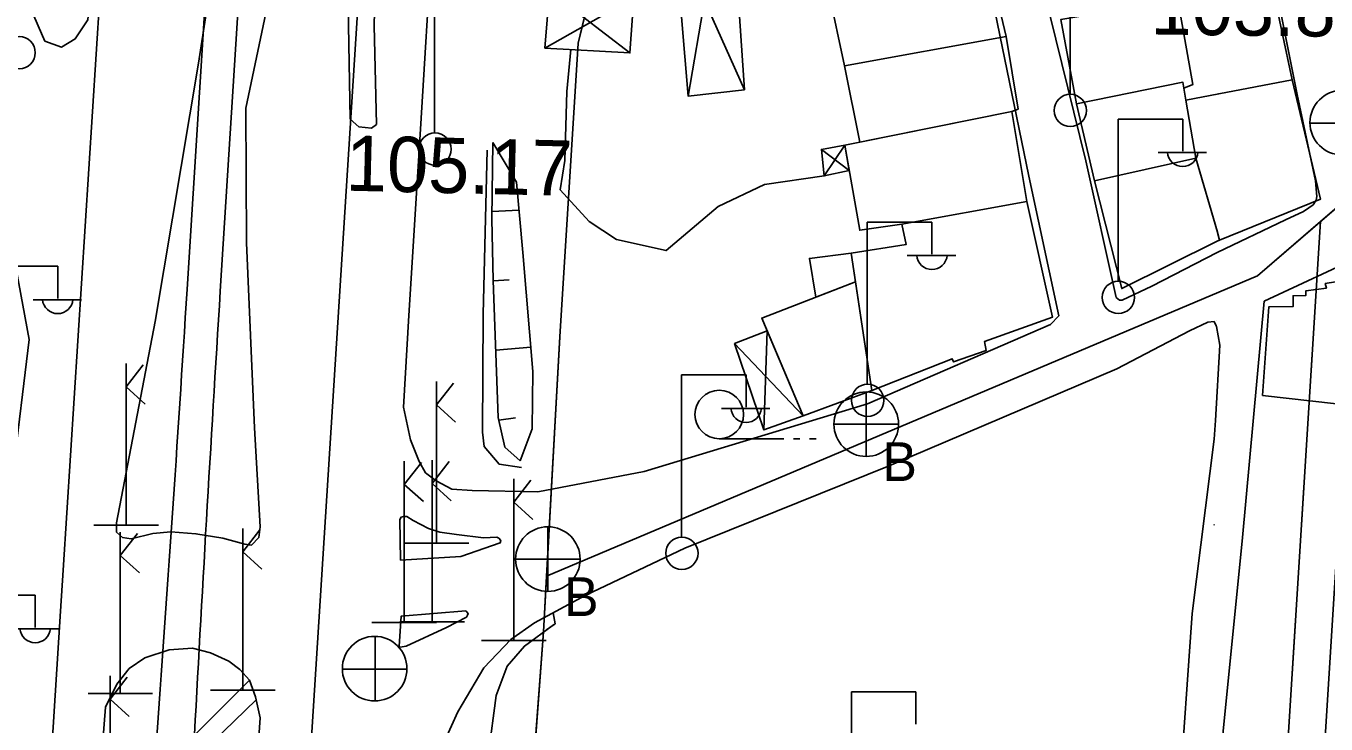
# Model space of a CAD drawing. Extents: x 417997 to 421451, y 4451742 to 4455216.
# Drawn here: x 420096.3 to 420237.2, y 4453540.1 to 4453615.7 of the extents above; entities that cross this region are included whole.
import ezdxf

# ---------------------------------------------------------------- set-up
doc = ezdxf.new("R2010")
doc.units = 0
for name, color, linetype in [('ADA', 7, 'Continuous'), ('ADAKENARI', 7, 'Continuous'), ('B_Imalat', 7, 'Continuous'), ('B_Ins_Halinde', 7, 'Continuous'), ('B_Kapi', 7, 'Continuous'), ('B_Mesken', 7, 'Continuous'), ('B_Sundurma', 7, 'Continuous'), ('KALDIRIM', 7, 'Continuous'), ('PL_TİCT', 7, 'Continuous'), ('PL_TURZM', 7, 'Continuous'), ('RAYLI_TOPLU_TAŞIMA_HATTI', 7, 'Continuous'), ('S_Elektrik_Diregi', 7, 'Continuous'), ('S_Kara_Demy_Trafik_Sinyal', 7, 'Continuous'), ('S_Rogar_Kapagi', 7, 'Continuous'), ('S_Rogar_Kapagi_Buski', 7, 'Continuous'), ('S_Tek_Agac', 7, 'Continuous'), ('Sev_Sevalti', 7, 'Continuous'), ('Sev_Sevustu', 7, 'Continuous'), ('Sev_Tarama', 7, 'Continuous'), ('Sinir_Cit_bir_taraf', 7, 'Continuous'), ('TR_TİC_TURIZM_K', 7, 'Continuous'), ('TR_TİCT', 7, 'Continuous'), ('Y_Kot_Noktasi', 7, 'Continuous'), ('Y_Yol_Kotu', 7, 'Continuous'), ('Yol_Kaldirim_kenari_bordurtasi', 7, 'Continuous'), ('Yol_Sose', 7, 'Continuous')]:
    doc.layers.add(name, color=color, linetype=linetype)

msp = doc.modelspace()

# ---------------------------------------------------------------- linework, layer by layer
at = {"layer": 'ADA'}
msp.add_line((420152.72, 4453556.08), (420229.75, 4453588.65), dxfattribs=at)
msp.add_line((420152.72, 4453556.08), (420229.75, 4453588.65), dxfattribs=at)
at = {"layer": 'ADAKENARI'}
for p, q in [((420156.15, 4453613.84), (420157.53, 4453619.58)), ((420156.15, 4453613.84), (420157.53, 4453619.58)), ((420154.15, 4453582.04), (420156.15, 4453613.84)), ((420154.15, 4453582.04), (420156.15, 4453613.84)), ((420229.75, 4453588.65), (420249.28, 4453605.42)), ((420229.75, 4453588.65), (420249.28, 4453605.42)), ((420226.37, 4453431.32), (420236.57, 4453594.51)), ((420226.37, 4453431.32), (420236.57, 4453594.51)), ((420152.72, 4453556.08), (420229.75, 4453588.65)), ((420152.72, 4453556.08), (420229.75, 4453588.65)), ((420154.15, 4453582.04), (420152.39, 4453550.07)), ((420154.15, 4453582.04), (420152.39, 4453550.07)), ((420143.3, 4453429.09), (420152.39, 4453550.07)), ((420143.3, 4453429.09), (420152.39, 4453550.07))]:
    msp.add_line(p, q, dxfattribs=at)
at = {"layer": 'B_Imalat'}
for points in [[(420200.64, 4453622.47), (420202.53, 4453614.57), (420185.01, 4453611.38), (420183.29, 4453619.37)], [(420186.66, 4453603.12), (420185.01, 4453611.38), (420202.53, 4453614.57), (420203.81, 4453606.71), (420203.12, 4453606.46)], [(420191.22, 4453594.22), (420186.66, 4453593.58), (420185.03, 4453602.78), (420203.12, 4453606.46), (420204.78, 4453596.71)], [(420187.95, 4453576.2), (420185.72, 4453591.09), (420191.7, 4453592.05), (420191.22, 4453594.22), (420204.78, 4453596.71), (420207.55, 4453584.17), (420200.16, 4453581.51), (420200.37, 4453580.56), (420196.83, 4453579.31), (420196.68, 4453579.66)], [(420181.91, 4453586.32), (420181.21, 4453590.52), (420185.72, 4453591.09), (420186.18, 4453587.98)], [(420186.18, 4453587.98), (420176.03, 4453584.05), (420180.51, 4453573.47), (420187.95, 4453576.2)]]:
    msp.add_lwpolyline(points, close=True, dxfattribs=at)
at = {"layer": 'B_Ins_Halinde'}
msp.add_lwpolyline([(420230.3, 4453575.66), (420231, 4453585.28), (420233.61, 4453585.3), (420233.62, 4453586.48), (420234.99, 4453586.49), (420234.98, 4453587), (420237.23, 4453587.29), (420237.1, 4453587.82), (420240.92, 4453588.41), (420240.87, 4453584.5), (420241.01, 4453577.45), (420240.89, 4453574.49)], close=True, dxfattribs=at)
at = {"layer": 'B_Kapi'}
msp.add_lwpolyline([(420157.34, 4453594.54), (420154.19, 4453597.97)], dxfattribs=at)
at = {"layer": 'B_Mesken'}
for points in [[(420225.57, 4453608.36), (420233.53, 4453609.88), (420231.28, 4453620.46), (420225.69, 4453619.39), (420225.68, 4453619.39), (420221.12, 4453618.51), (420222.76, 4453609.38), (420221.79, 4453608.99), (420221.99, 4453607.68), (420225.56, 4453608.36)], [(420210.16, 4453607.29), (420208.46, 4453616.43), (420221.12, 4453618.51), (420222.76, 4453609.38), (420221.79, 4453608.99), (420221.67, 4453609.62)], [(420221.79, 4453608.99), (420221.67, 4453609.62), (420210.16, 4453607.29), (420212.1, 4453598.95), (420223.08, 4453601.39), (420221.99, 4453607.68)], [(420225.41, 4453593.35), (420225.65, 4453592.52), (420236.6, 4453596.95), (420233.53, 4453609.88), (420225.57, 4453608.36), (420225.56, 4453608.36), (420221.99, 4453607.68), (420223.08, 4453601.39), (420225.41, 4453593.38)], [(420225.41, 4453593.38), (420223.08, 4453601.39), (420212.1, 4453598.95), (420215.05, 4453587.25), (420225.4, 4453592.39), (420225.4, 4453592.4), (420225.65, 4453592.52), (420225.41, 4453593.35)]]:
    msp.add_lwpolyline(points, close=True, dxfattribs=at)
at = {"layer": 'B_Sundurma'}
for p, q in [((420168.08, 4453608.1), (420172.47, 4453633.81)), ((420174.17, 4453608.78), (420166.57, 4453625.78)), ((420153.04, 4453619.5), (420161.75, 4453612.8)), ((420152.54, 4453613.3), (420162.16, 4453618.8)), ((420182.51, 4453602.33), (420185.52, 4453600.04)), ((420185.03, 4453602.78), (420182.81, 4453599.47)), ((420176.61, 4453582.68), (420176.26, 4453571.94)), ((420173.09, 4453581.3), (420180.51, 4453573.47))]:
    msp.add_line(p, q, dxfattribs=at)
for points in [[(420174.17, 4453608.78), (420168.08, 4453608.1), (420166.57, 4453625.78), (420162.89, 4453625.97), (420163.22, 4453631.38), (420163.38, 4453632.71), (420172.47, 4453633.81)], [(420152.54, 4453613.3), (420153.04, 4453619.5), (420155.05, 4453619.36), (420162.16, 4453618.8), (420161.75, 4453612.8)], [(420185.03, 4453602.78), (420182.51, 4453602.33), (420182.81, 4453599.47), (420185.52, 4453600.04)], [(420176.61, 4453582.68), (420173.09, 4453581.3), (420176.26, 4453571.94), (420180.51, 4453573.47)]]:
    msp.add_lwpolyline(points, close=True, dxfattribs=at)
at = {"layer": 'KALDIRIM'}
for p, q in [((420138.26, 4453711.56), (420121.18, 4453443.53)), ((420138.26, 4453711.56), (420121.18, 4453443.53)), ((420100.34, 4453556.74), (420108.4, 4453683.29)), ((420100.34, 4453556.74), (420108.4, 4453683.29)), ((420236.38, 4453527.33), (420239.72, 4453580.86)), ((420236.38, 4453527.33), (420239.72, 4453580.86)), ((420100.34, 4453556.74), (420100.06, 4453552.29)), ((420100.34, 4453556.74), (420100.06, 4453552.29)), ((420100.06, 4453552.29), (420096.48, 4453496.11)), ((420100.06, 4453552.29), (420096.48, 4453496.11))]:
    msp.add_line(p, q, dxfattribs=at)
at = {"layer": 'PL_TİCT'}
msp.add_lwpolyline([(420157.53, 4453619.58), (420156.15, 4453613.84), (420154.15, 4453582.04), (420152.72, 4453556.08), (420229.75, 4453588.65), (420236.57, 4453594.51), (420249.28, 4453605.42)], dxfattribs=at)
msp.add_lwpolyline([(420157.53, 4453619.58), (420156.15, 4453613.84), (420154.15, 4453582.04), (420152.72, 4453556.08), (420229.75, 4453588.65), (420236.57, 4453594.51), (420249.28, 4453605.42)], dxfattribs=at)
at = {"layer": 'PL_TURZM'}
msp.add_lwpolyline([(420224.86, 4453427.92), (420226.37, 4453431.32), (420236.57, 4453594.51), (420229.75, 4453588.65), (420152.72, 4453556.08), (420152.39, 4453550.07), (420143.3, 4453429.09), (420143.04, 4453427.92), (420224.86, 4453427.92)], dxfattribs=at)
msp.add_lwpolyline([(420224.86, 4453427.92), (420226.37, 4453431.32), (420236.57, 4453594.51), (420229.75, 4453588.65), (420152.72, 4453556.08), (420152.39, 4453550.07), (420143.3, 4453429.09), (420143.04, 4453427.92), (420224.86, 4453427.92)], dxfattribs=at)
at = {"layer": 'RAYLI_TOPLU_TAŞIMA_HATTI'}
for p, q in [((420113.77, 4453587.19), (420124.29, 4453754.1)), ((420113.77, 4453587.19), (420124.29, 4453754.1)), ((420117.36, 4453586.97), (420127.88, 4453753.87)), ((420117.36, 4453586.97), (420127.88, 4453753.87))]:
    msp.add_line(p, q, dxfattribs=at)
for centre, start, end in [((415123.67, 4453901.65), 355.25584, 356.39423), ((415123.67, 4453901.65), 355.25584, 356.39423), ((425107.47, 4453272.51), 176.39423, 177.53262), ((425107.47, 4453272.51), 176.39423, 177.53262)]:
    msp.add_arc(centre, 5000, start, end, dxfattribs=at)
at = {"layer": 'S_Elektrik_Diregi'}
for p, q in [((420209.44, 4453608.39), (420209.44, 4453625.89)), ((420140.59, 4453604.21), (420140.59, 4453621.71)), ((420214.65, 4453588.13), (420214.65, 4453605.63)), ((420214.65, 4453605.63), (420221.65, 4453605.63)), ((420221.65, 4453602.13), (420221.65, 4453605.63)), ((420218.99, 4453601.99), (420224.24, 4453601.99)), ((420187.47, 4453576.97), (420187.47, 4453594.47)), ((420187.47, 4453594.47), (420194.47, 4453594.47)), ((420194.47, 4453590.97), (420194.47, 4453594.47)), ((420191.81, 4453590.83), (420197.06, 4453590.83)), ((420092.75, 4453589.69), (420099.75, 4453589.69)), ((420099.75, 4453586.19), (420099.75, 4453589.69)), ((420097.09, 4453586.05), (420102.34, 4453586.05)), ((420167.34, 4453560.4), (420167.34, 4453577.9)), ((420167.34, 4453577.9), (420174.34, 4453577.9)), ((420174.34, 4453574.4), (420174.34, 4453577.9)), ((420171.68, 4453574.26), (420176.93, 4453574.26)), ((420090.31, 4453554.03), (420097.31, 4453554.03)), ((420097.31, 4453550.53), (420097.31, 4453554.03)), ((420094.65, 4453550.39), (420099.9, 4453550.39)), ((420185.75, 4453526.07), (420185.75, 4453543.57)), ((420185.75, 4453543.57), (420192.75, 4453543.57)), ((420192.75, 4453540.07), (420192.75, 4453543.57))]:
    msp.add_line(p, q, dxfattribs=at)
for centre in [(420095.57, 4453612.82), (420209.47, 4453606.56), (420140.63, 4453602.37), (420214.68, 4453586.3), (420187.51, 4453575.14), (420167.38, 4453558.57)]:
    msp.add_circle(centre, 1.75, dxfattribs=at)
for centre in [(420221.65, 4453602.15), (420194.48, 4453590.99), (420099.75, 4453586.2), (420174.34, 4453574.41), (420097.31, 4453550.54)]:
    msp.add_arc(centre, 1.66, 184.8384, 355.1464, dxfattribs=at)
at = {"layer": 'S_Kara_Demy_Trafik_Sinyal'}
for p, q in [((420107.16, 4453561.63), (420107.16, 4453579.13)), ((420109.01, 4453578.98), (420107.16, 4453576.6)), ((420107.16, 4453576.6), (420109.23, 4453574.73)), ((420140.79, 4453559.68), (420140.79, 4453577.18)), ((420142.65, 4453577.02), (420140.79, 4453574.64)), ((420140.79, 4453574.64), (420142.86, 4453572.77)), ((420137.3, 4453551.07), (420137.3, 4453568.57)), ((420139.16, 4453568.42), (420137.3, 4453566.04)), ((420140.32, 4453551.16), (420140.32, 4453568.66)), ((420142.18, 4453568.51), (420140.32, 4453566.13)), ((420137.3, 4453566.04), (420139.37, 4453564.17)), ((420140.32, 4453566.13), (420142.39, 4453564.26)), ((420149.18, 4453549.13), (420149.18, 4453566.63)), ((420151.03, 4453566.48), (420149.18, 4453564.1)), ((420149.18, 4453564.1), (420151.25, 4453562.23)), ((420103.66, 4453561.63), (420110.66, 4453561.63)), ((420119.81, 4453543.75), (420119.81, 4453561.25)), ((420121.66, 4453561.1), (420119.81, 4453558.72)), ((420106.53, 4453543.36), (420106.53, 4453560.86)), ((420108.39, 4453560.7), (420106.53, 4453558.32)), ((420106.53, 4453558.32), (420108.6, 4453556.45)), ((420119.81, 4453558.72), (420121.88, 4453556.85)), ((420137.29, 4453559.68), (420144.29, 4453559.68)), ((420133.8, 4453551.07), (420140.8, 4453551.07)), ((420136.82, 4453551.16), (420143.82, 4453551.16)), ((420145.68, 4453549.13), (420152.68, 4453549.13)), ((420105.42, 4453527.79), (420105.42, 4453545.29)), ((420107.27, 4453545.14), (420105.42, 4453542.76)), ((420103.03, 4453543.36), (420110.03, 4453543.36)), ((420116.31, 4453543.75), (420123.31, 4453543.75)), ((420105.42, 4453542.76), (420107.49, 4453540.89))]:
    msp.add_line(p, q, dxfattribs=at)
at = {"layer": 'S_Rogar_Kapagi'}
for p, q in [((420235.43, 4453605.18), (420242.43, 4453605.18)), ((420134.14, 4453542.55), (420134.14, 4453549.55)), ((420130.57, 4453546.01), (420137.57, 4453546.01))]:
    msp.add_line(p, q, dxfattribs=at)
for centre in [(420238.94, 4453605.24), (420134.09, 4453546.07)]:
    msp.add_circle(centre, 3.5, dxfattribs=at)
at = {"layer": 'S_Rogar_Kapagi_Buski'}
for p, q in [((420187.36, 4453576.06), (420187.36, 4453569.06)), ((420183.86, 4453572.56), (420190.86, 4453572.56)), ((420152.86, 4453561.44), (420152.86, 4453554.44)), ((420149.36, 4453557.94), (420156.36, 4453557.94))]:
    msp.add_line(p, q, dxfattribs=at)
for centre in [(420187.36, 4453572.56), (420152.86, 4453557.94)]:
    msp.add_circle(centre, 3.5, dxfattribs=at)
at = {"layer": 'S_Tek_Agac'}
for p, q in [((420171.43, 4453570.98), (420178.43, 4453570.98)), ((420179.48, 4453570.98), (420180.18, 4453570.98)), ((420181.23, 4453570.98), (420181.93, 4453570.98))]:
    msp.add_line(p, q, dxfattribs=at)
msp.add_circle((420171.43, 4453573.61), 2.63, dxfattribs=at)
at = {"layer": 'Sev_Sevalti'}
msp.add_lwpolyline([(420146.89, 4453603.08), (420149.46, 4453598.79), (420150.14, 4453591.15), (420151.25, 4453578.26), (420151.15, 4453572.06), (420149.87, 4453568.59)], dxfattribs=at)
at = {"layer": 'Sev_Sevustu'}
msp.add_lwpolyline([(420149.87, 4453568.59), (420148.21, 4453570.08), (420147.48, 4453573.27), (420146.93, 4453588.14), (420146.8, 4453594.81), (420146.89, 4453603.08)], dxfattribs=at)
at = {"layer": 'Sev_Tarama'}
for p, q in [((420146.81, 4453595.6), (420149.73, 4453595.77)), ((420146.93, 4453588.08), (420148.66, 4453588.21)), ((420147.21, 4453580.57), (420151.02, 4453580.89)), ((420147.55, 4453572.98), (420149.36, 4453573.24))]:
    msp.add_line(p, q, dxfattribs=at)
at = {"layer": 'Sinir_Cit_bir_taraf'}
for points in [[(420154.19, 4453597.97), (420154.71, 4453601.15), (420154.92, 4453608.62), (420155.36, 4453613.15)], [(420149.99, 4453567.86), (420147.58, 4453568.23), (420145.96, 4453570.15), (420145.78, 4453571.7), (420145.85, 4453584.48), (420146.28, 4453602.26)], [(420182.81, 4453599.47), (420176.35, 4453598.55), (420171.3, 4453596.15), (420165.68, 4453591.37), (420160.3, 4453592.59), (420157.34, 4453594.54)]]:
    msp.add_lwpolyline(points, dxfattribs=at)
at = {"layer": 'TR_TİC_TURIZM_K'}
msp.add_lwpolyline([(420152.72, 4453556.08), (420152.39, 4453550.07), (420143.3, 4453429.09), (420143.04, 4453427.92), (420224.86, 4453427.92), (420226.37, 4453431.32), (420236.57, 4453594.51), (420229.75, 4453588.65), (420152.72, 4453556.08)], dxfattribs=at)
msp.add_lwpolyline([(420152.72, 4453556.08), (420152.39, 4453550.07), (420143.3, 4453429.09), (420143.04, 4453427.92), (420224.86, 4453427.92), (420226.37, 4453431.32), (420236.57, 4453594.51), (420229.75, 4453588.65), (420152.72, 4453556.08)], dxfattribs=at)
at = {"layer": 'TR_TİCT'}
msp.add_lwpolyline([(420157.53, 4453619.58), (420156.15, 4453613.84), (420154.15, 4453582.04), (420152.72, 4453556.08), (420229.75, 4453588.65), (420236.57, 4453594.51), (420249.28, 4453605.42)], dxfattribs=at)
msp.add_lwpolyline([(420157.53, 4453619.58), (420156.15, 4453613.84), (420154.15, 4453582.04), (420152.72, 4453556.08), (420229.75, 4453588.65), (420236.57, 4453594.51), (420249.28, 4453605.42)], dxfattribs=at)
at = {"layer": 'Yol_Kaldirim_kenari_bordurtasi'}
for points in [[(420152.71, 4453550.27), (420153.65, 4453550.93), (420153.44, 4453552.12)], [(420144.26, 4453523.63), (420146.44, 4453536.88), (420147.26, 4453543.16), (420148.44, 4453546.32), (420150.32, 4453548.52), (420153.48, 4453550.83)], [(420104.14, 4453528.46), (420120.52, 4453544.83)], [(420121.25, 4453542.7), (420111.91, 4453533.62), (420104.53, 4453526.13)]]:
    msp.add_lwpolyline(points, dxfattribs=at)
at = {"layer": 'Yol_Sose'}
for points in [[(420226.6, 4453706.66), (420209.5, 4453703.67), (420192.09, 4453700.67), (420189.71, 4453698.69), (420188.52, 4453696.27), (420188.43, 4453695.37), (420190.82, 4453678.04), (420194.64, 4453654.05), (420199.74, 4453624.94), (420204.98, 4453599.45), (420208.22, 4453584.3), (420207.33, 4453583.36), (420187.48, 4453574.78), (420163.28, 4453567.43)], [(420069.31, 4453691.31), (420069.59, 4453682.52), (420070.56, 4453672.89), (420069.4, 4453655.12), (420068.17, 4453636.34), (420067.41, 4453623.2), (420067.75, 4453622.65), (420090.36, 4453620.45), (420094.09, 4453620.38), (420096.29, 4453619.29), (420096.81, 4453617.63), (420098.37, 4453614.07), (420100.16, 4453613.42), (420101.65, 4453614.32), (420103, 4453616.37), (420104.13, 4453628.2), (420105.76, 4453646.9), (420108.64, 4453662.89), (420109.59, 4453676.48)], [(420134.81, 4453646.58), (420134.03, 4453615.78), (420134.29, 4453605.04), (420133.76, 4453604.63), (420132.39, 4453604.78), (420131.43, 4453605.62), (420131.05, 4453628.02), (420132.93, 4453656.85), (420134.64, 4453678.11)], [(420149.14, 4453672.73), (420144.55, 4453671.95), (420143.93, 4453671.25), (420142.38, 4453661.06), (420141.35, 4453644.99), (420140.37, 4453625.8), (420139.02, 4453603.96), (420137.78, 4453584.34), (420137.23, 4453574.41), (420137.96, 4453570.87), (420138.92, 4453568.51), (420139.59, 4453567.3), (420140.77, 4453566.41), (420142.47, 4453565.53), (420144.66, 4453565.37), (420151.76, 4453565.23), (420163.28, 4453567.43)], [(420218.31, 4453587.52), (420215.11, 4453586.01), (420214.8, 4453586), (420214.44, 4453586.3), (420211.14, 4453601.09), (420206.59, 4453619.59), (420202.49, 4453639.85), (420198.88, 4453658.47), (420198.76, 4453660.38), (420198.86, 4453661.13), (420198.95, 4453661.38), (420199.26, 4453661.76), (420199.69, 4453661.95), (420218.33, 4453665.55), (420223.31, 4453666.45), (420223.52, 4453666.43), (420223.66, 4453666.32), (420223.97, 4453665.85), (420226.03, 4453652.89)], [(420225.39, 4453591.15), (420232.79, 4453594.69), (420234.73, 4453595.6), (420235.32, 4453596.02), (420235.78, 4453596.33), (420236.13, 4453596.82), (420236.2, 4453597.22), (420236.04, 4453598.92), (420234.07, 4453608.29), (420232.06, 4453618.21), (420230.12, 4453629.08), (420228.02, 4453640.72), (420226.04, 4453652.85)], [(420124.83, 4453638.84), (420124.3, 4453629.74), (420122.75, 4453619.2), (420120.14, 4453606.81), (420120.2, 4453592.2), (420121.08, 4453572.18), (420121.7, 4453561.45), (420121.55, 4453560.29), (420120.74, 4453559.46), (420120.02, 4453559.57), (420117.63, 4453560.2), (420114.72, 4453560.69), (420112.01, 4453560.89), (420110.07, 4453560.73), (420107.7, 4453560.14), (420106.78, 4453560.28), (420106.13, 4453560.86), (420106.1, 4453561.88), (420110.29, 4453583.7), (420115.01, 4453611.69), (420115.82, 4453617.08), (420116.9, 4453631.22)], [(420228.73, 4453523.88), (420229.96, 4453523.68), (420232.51, 4453523.4), (420244.44, 4453522.34), (420246.3, 4453522.34), (420246.88, 4453522.39), (420247.3, 4453522.58), (420247.7, 4453523.07), (420247.96, 4453523.83), (420248.73, 4453534.52), (420249.72, 4453549.71), (420250.63, 4453565.64), (420251.05, 4453580.92), (420251.33, 4453588.96), (420251.29, 4453590.62), (420251.19, 4453591.4), (420250.95, 4453591.86), (420250.58, 4453592.14), (420249.85, 4453592.42), (420248.71, 4453592.63), (420247.22, 4453592.61), (420245.38, 4453592.39), (420241.48, 4453591.03), (420230.49, 4453585.88)], [(420225.38, 4453591.15), (420218.31, 4453587.52)], [(420225.39, 4453591.15), (420225.38, 4453591.15)], [(420095.27, 4453589.17), (420096.67, 4453581.74), (420094.9, 4453567.15)], [(420230.49, 4453585.88), (420228.14, 4453560.29), (420226.04, 4453539.3), (420225.99, 4453526.48), (420226.63, 4453524.82), (420228.73, 4453523.88)], [(420145.92, 4453546.16), (420148.85, 4453549.22), (420151.43, 4453551.03), (420156.98, 4453554.03), (420167.7, 4453559.11), (420189.86, 4453568.06), (420214.53, 4453578.56), (420222.38, 4453582.69), (420224.39, 4453583.63), (420225.05, 4453583.68), (420225.29, 4453583.22)], [(420225.3, 4453583.8), (420225.31, 4453583.79)], [(420225.3, 4453583.15), (420225.67, 4453581.13), (420225.19, 4453572.95)], [(420225.29, 4453583.22), (420225.3, 4453583.15)], [(420225.19, 4453572.95), (420225.07, 4453570.93)], [(420225.07, 4453570.93), (420222.67, 4453552.05), (420221.27, 4453532.05), (420220.82, 4453526.24), (420219.3, 4453524.73), (420217.33, 4453524.11), (420196.24, 4453523.98), (420177.56, 4453523.72), (420151.92, 4453523.77), (420143.48, 4453523.61), (420138.02, 4453523.56), (420137.76, 4453523.68), (420137.57, 4453524.29), (420139.79, 4453532.35), (420141.73, 4453538.36)], [(420142.95, 4453560.59), (420145.88, 4453560.25), (420147.33, 4453560.32), (420147.56, 4453560.2), (420147.78, 4453559.96), (420147.68, 4453559.7), (420143.43, 4453558.21), (420136.9, 4453557.84), (420136.82, 4453562.24), (420136.95, 4453562.48), (420137.23, 4453562.56), (420137.58, 4453562.54), (420138.26, 4453562.12)], [(420138.26, 4453562.12), (420139.93, 4453561.25), (420141.15, 4453560.87), (420142.95, 4453560.59)], [(420225.08, 4453561.7), (420225.07, 4453561.62)], [(420141.88, 4453550.54), (420144.03, 4453551.65), (420144.17, 4453551.86), (420144.21, 4453552.04), (420143.97, 4453552.33), (420136.97, 4453551.76), (420136.74, 4453548.5), (420136.86, 4453548.39), (420137.5, 4453548.49)], [(420137.5, 4453548.49), (420141.88, 4453550.54)], [(420104.41, 4453535.44), (420104.94, 4453541.91), (420106.14, 4453544.4), (420107.49, 4453546.07), (420109.18, 4453547.24), (420111.82, 4453548.11), (420114.36, 4453548.29), (420116.3, 4453547.78), (420118.28, 4453546.88), (420119.47, 4453545.99), (420120.52, 4453544.83), (420121.19, 4453543.01), (420121.68, 4453540.73), (420120.76, 4453526.96)], [(420141.73, 4453538.36), (420143.11, 4453541.39), (420145.92, 4453546.16)]]:
    msp.add_lwpolyline(points, dxfattribs=at)

# ---------------------------------------------------------------- texts
at = {"layer": 'S_Rogar_Kapagi_Buski'}
for p in [(420189.11, 4453566.4), (420154.61, 4453551.77)]:
    msp.add_text('B', height=4.2, dxfattribs=at).set_placement(p)
at = {"layer": 'Y_Kot_Noktasi'}
msp.add_text('105.17 ', height=6, rotation=358.6446, dxfattribs=at).set_placement((420130.91, 4453597.87))
at = {"layer": 'Y_Yol_Kotu'}
msp.add_text('103.83 ', height=6, rotation=359.2885, dxfattribs=at).set_placement((420218.14, 4453614.8))

doc.saveas('drawing.dxf')
